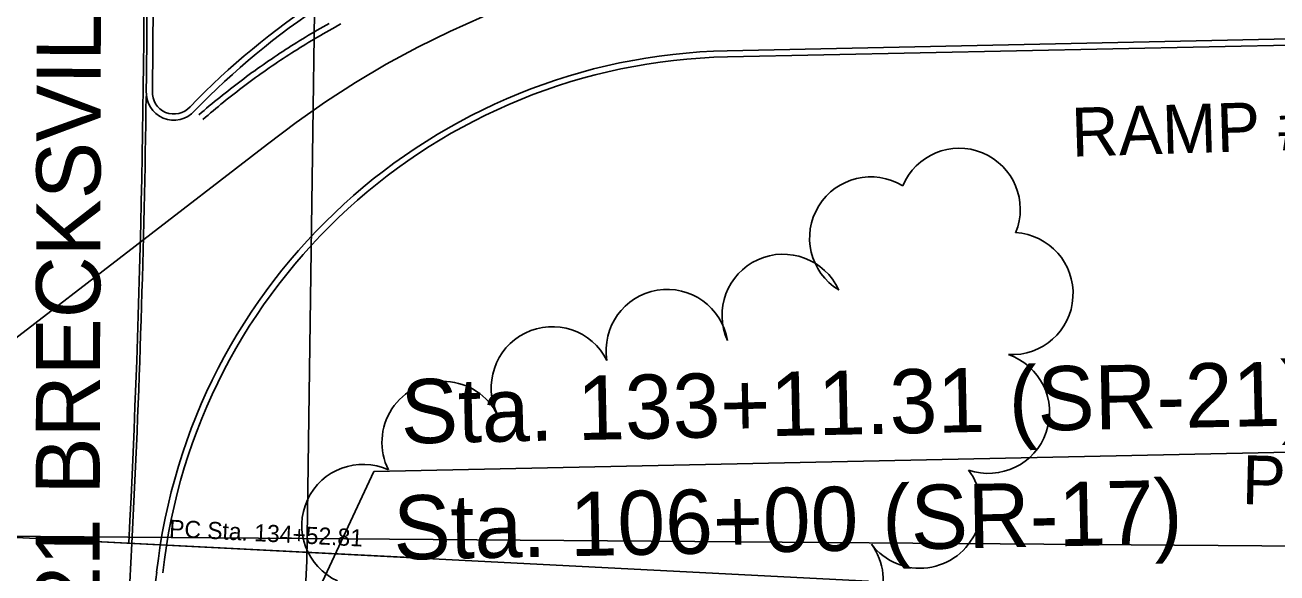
# Model space of a CAD drawing. Extents: x -25029 to 2274964, y -81170 to 687028.
# Drawn here: x -3981.1 to -3776.2, y -66283.1 to -66193.3 of the extents above; entities that cross this region are included whole.
import ezdxf

# ---------------------------------------------------------------- set-up
doc = ezdxf.new("R2010")
doc.units = 0
for name, color, linetype in [('81911BEA - RW_X_Fee_RW', 7, 'Continuous'), ('AP_X_Runway', 7, 'Continuous'), ('BD_X_Canopy', 7, 'Continuous'), ('Default', 7, 'Continuous'), ('GE_X_CL_100', 7, 'Continuous'), ('GE_X_CL_20', 7, 'Continuous'), ('PM_P_CL_Double_Solid', 7, 'Continuous'), ('PV_X_Curb', 7, 'Continuous'), ('PV_X_EOP', 7, 'Continuous'), ('TREES', 7, 'Continuous')]:
    doc.layers.add(name, color=color, linetype=linetype)

msp = doc.modelspace()

# ---------------------------------------------------------------- linework, layer by layer
at = {"layer": '81911BEA - RW_X_Fee_RW'}
msp.add_line((-3935, -66281.04), (-3940.2, -66378.39), dxfattribs=at)
msp.add_lwpolyline([(-3935, -66281.04), (-3932.76, -66120.87), (-3943.76, -65961.04), (-3967.77, -65802.65), (-4004.64, -65646.75)], dxfattribs=at)
at = {"layer": 'AP_X_Runway'}
msp.add_line((-3959.59, -66282.93), (-3959.59, -66282.93), dxfattribs=at)
msp.add_arc((-5895, -66179.56), 1933.36, 357.076, 4.1578, dxfattribs=at)
at = {"layer": 'BD_X_Canopy'}
msp.add_line((-3987.63, -66276.99), (-3843.07, -66284.37), dxfattribs=at)
at = {"layer": 'Default'}
msp.add_line((-3987.63, -66276.99), (-3675.42, -66279.45), dxfattribs=at)
at = {"layer": 'GE_X_CL_100'}
for p in [(-3757.51, -66262.9), (-3994.85, -66418.3)]:
    msp.add_line(p, (-3924.04, -66266.42), dxfattribs=at)
msp.add_lwpolyline([(-3984.76, -66246.25), (-3941.44, -66212.83), (-3936.77, -66209.29), (-3931.97, -66205.93), (-3927.05, -66202.75), (-3922, -66199.76), (-3916.85, -66196.97), (-3911.6, -66194.38), (-3906.25, -66192), (-3900.81, -66189.82), (-3894.62, -66187.64), (-3889.71, -66186.09), (-3884.06, -66184.55), (-3878.35, -66183.23), (-3872.61, -66182.13), (-3866.82, -66181.25), (-3861.01, -66180.6)], dxfattribs=at)
at = {"layer": 'GE_X_CL_20'}
msp.add_line((-3986.63, -66277.04), (-3919.11, -66280.49), dxfattribs=at)
at = {"layer": 'PM_P_CL_Double_Solid'}
for points in [[(-3952.67, -66208.03), (-3952.25, -66207.67), (-3951.83, -66207.31), (-3951.41, -66206.95), (-3950.98, -66206.59), (-3950.56, -66206.23), (-3950.13, -66205.88), (-3949.7, -66205.53), (-3949.27, -66205.18), (-3948.84, -66204.83), (-3948.4, -66204.49), (-3947.97, -66204.14), (-3947.53, -66203.8), (-3947.09, -66203.46), (-3946.66, -66203.12), (-3946.21, -66202.78), (-3945.77, -66202.45), (-3945.33, -66202.12), (-3944.88, -66201.79), (-3944.44, -66201.46), (-3943.99, -66201.13), (-3943.54, -66200.81), (-3943.09, -66200.48), (-3942.63, -66200.16), (-3942.18, -66199.84), (-3941.72, -66199.53), (-3941.27, -66199.21), (-3940.81, -66198.9), (-3940.35, -66198.59), (-3939.89, -66198.28), (-3939.43, -66197.97), (-3938.96, -66197.67), (-3938.5, -66197.37), (-3938.03, -66197.07), (-3937.56, -66196.77), (-3937.1, -66196.47), (-3936.63, -66196.18), (-3936.15, -66195.88), (-3935.68, -66195.59), (-3935.21, -66195.3), (-3934.73, -66195.02), (-3934.26, -66194.73), (-3933.78, -66194.45), (-3933.3, -66194.17), (-3932.82, -66193.89), (-3932.34, -66193.62), (-3931.86, -66193.34), (-3931.37, -66193.07)], [(-3952.02, -66208.79), (-3951.6, -66208.42), (-3951.18, -66208.07), (-3950.76, -66207.71), (-3950.34, -66207.36), (-3949.92, -66207), (-3949.49, -66206.65), (-3949.07, -66206.3), (-3948.64, -66205.96), (-3948.21, -66205.61), (-3947.78, -66205.27), (-3947.35, -66204.93), (-3946.92, -66204.59), (-3946.48, -66204.25), (-3946.05, -66203.91), (-3945.61, -66203.58), (-3945.17, -66203.25), (-3944.73, -66202.92), (-3944.29, -66202.59), (-3943.84, -66202.26), (-3943.4, -66201.94), (-3942.95, -66201.62), (-3942.51, -66201.3), (-3942.06, -66200.98), (-3941.61, -66200.66), (-3941.15, -66200.35), (-3940.7, -66200.04), (-3940.25, -66199.73), (-3939.79, -66199.42), (-3939.33, -66199.11), (-3938.88, -66198.81), (-3938.42, -66198.51), (-3937.95, -66198.21), (-3937.49, -66197.91), (-3937.03, -66197.61), (-3936.56, -66197.32), (-3936.1, -66197.02), (-3935.63, -66196.73), (-3935.16, -66196.45), (-3934.69, -66196.16), (-3934.22, -66195.88), (-3933.75, -66195.59), (-3933.27, -66195.31), (-3932.8, -66195.04), (-3932.32, -66194.76), (-3931.84, -66194.49), (-3931.36, -66194.21), (-3930.89, -66193.95), (-3930.4, -66193.68), (-3929.92, -66193.41), (-3929.44, -66193.15)]]:
    msp.add_lwpolyline(points, dxfattribs=at)
at = {"layer": 'PV_X_Curb'}
msp.add_line((-3700.09, -66195.06), (-3866.17, -66198.55), dxfattribs=at)
for centre, radius, start, end in [((-5895, -66179.56), 1934.86, 359.273, 1.48747), ((-3864.18, -66293.53), 125, 110.5949, 136.0056), ((-3864.18, -66293.53), 95, 91.2037, 173.6619), ((-3956.76, -66204.37), 3.54, 176.5859, 318.1039)]:
    msp.add_arc(centre, radius, start, end, dxfattribs=at)
at = {"layer": 'PV_X_EOP'}
for p, q in [((-3700.11, -66194.06), (-3866.19, -66197.55)), ((-3966.74, -66338.55), (-3963.66, -66278.21)), ((-3959.59, -66282.93), (-3968.55, -66352.62))]:
    msp.add_line(p, q, dxfattribs=at)
for centre, radius, start, end in [((-5895, -66179.56), 1933.86, 359.273, 1.48747), ((-3864.18, -66293.53), 124, 110.5949, 136.0056), ((-3864.18, -66293.53), 96, 91.2037, 173.6619), ((-3956.76, -66204.37), 4.54, 176.5859, 318.1039), ((-5895, -66179.56), 1933.86, 357.076, 359.24462), ((-3987.63, -66276.99), 24, 357.07596750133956, 357.0759999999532)]:
    msp.add_arc(centre, radius, start, end, dxfattribs=at)
at = {"layer": 'TREES'}
for centre, start, end in [((-3828.23, -66223.51), 337.5126, 157.5126), ((-3842.71, -66228.2), 58.4063, 238.4063), ((-3819.58, -66237.31), 266.6096, 86.6096), ((-3857.05, -66240.86), 24.4445, 204.4445), ((-3876.02, -66246.63), 9.4221, 189.4221), ((-3894.83, -66252.73), 26.4751, 206.4751), ((-3823.43, -66256.75), 250.9741, 70.9741), ((-3912.72, -66261.68), 26.7474, 206.7474), ((-3925.83, -66275.27), 65.283, 245.283), ((-3834.64, -66272.28), 217.3852, 37.3852), ((-3850.65, -66284.26), 216.2336, 36.2336)]:
    msp.add_arc(centre, 10, start, end, dxfattribs=at)

# ---------------------------------------------------------------- texts
at = {"layer": 'Default'}
for s, height, rotation, p in [('RAMP #1', 8, 1.7657, (-3809.75, -66214.9)), ('PC 134+52.81', 7.9999, 358.5628, (-3782.01, -66271.76))]:
    msp.add_text(s, height=height, rotation=rotation, dxfattribs=at).set_placement(p)
at = {"layer": 'GE_X_CL_100'}
for s, rotation, p in [('SR-21 BRECKSVILLE RD.', 89.8688, (-3969, -66313.93)), ('Sta. 133+11.31 (SR-21)', 1.1627, (-3919.54, -66261.88)), ('Sta. 106+00 (SR-17)', 1.1627, (-3920.75, -66280.9))]:
    msp.add_text(s, height=10.5, rotation=rotation, dxfattribs=at).set_placement(p)
at = {"layer": 'GE_X_CL_20'}
msp.add_text('PC Sta. 134+52.81', height=2.8, rotation=357.076, dxfattribs=at).set_placement((-3957.6, -66277.12))

doc.saveas('drawing.dxf')
